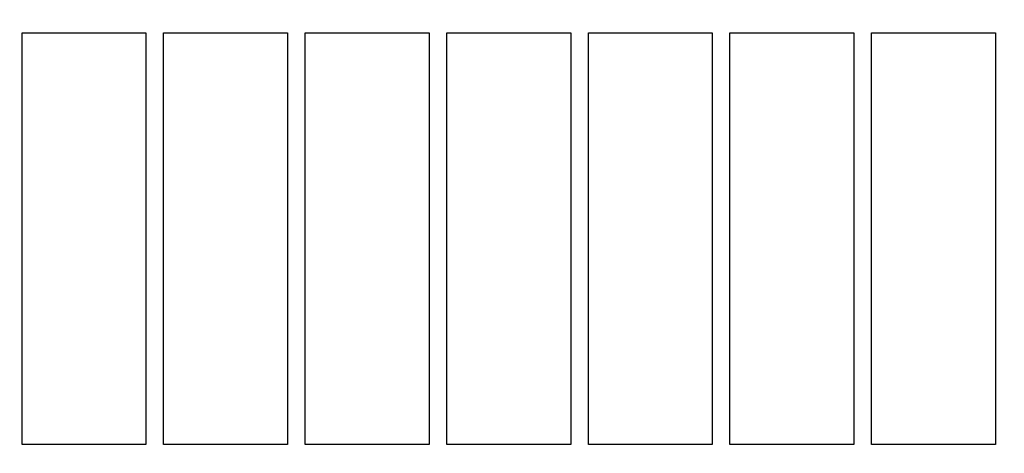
# Model space of a CAD drawing. Header units: inches. Extents: x 36 to 1719, y -84 to 1122.
# Tile 546 of 571: x 1053.04 to 1060, y 852.45 to 855.51. Entities that reach past the tile are written whole.
import ezdxf

# ---------------------------------------------------------------- set-up
doc = ezdxf.new("R2010")
doc.units = ezdxf.units.IN
doc.header["$LTSCALE"] = 48
doc.header["$MEASUREMENT"] = 0
doc.layers.add('Dimension (ANSI)', color=7, linetype='Continuous', lineweight=25)
doc.layers.add('Visible (ANSI)', color=7, linetype='Continuous', lineweight=30)
doc.styles.add('Note Text (ANSI)', font='tahoma.ttf')
doc.dimstyles.new('Architectural (ANSI)', dxfattribs={"dimscale": 48, "dimtxt": 0.125, "dimasz": 0.098425, "dimexe": 0.125, "dimexo": 0.0625, "dimgap": 0.031496, "dimtad": 0, "dimtih": 1, "dimtoh": 1, "dimdec": 4, "dimrnd": 1e-08, "dimzin": 3, "dimdsep": 46, "dimlunit": 4, "dimtxsty": 'Note Text (ANSI)', "dimcen": 0.09, "dimdle": 0.393701, "dimclrd": 256, "dimclre": 256, "dimclrt": 256, "dimadec": 0, "dimazin": 3, "dimtfac": 0.96, "dimtofl": 0, "dimtmove": 0, "dimatfit": 3, "dimfxl": 1, "dimfrac": 2, "dimtolj": 1, "dimtzin": 12, "dimlwd": -1, "dimlwe": -1, "dimarcsym": 0})

# ---------------------------------------------------------------- blocks, each defined once
blk = doc.blocks.new('*D17')
at = {"layer": 'Defpoints', "color": 0, "transparency": 16777216}
for p in [(1035.9177, 896.4914), (1035.9177, 760.4914), (1124.1195, 760.4914)]:
    blk.add_point(p, dxfattribs=at)
at = {"layer": 'Dimension (ANSI)', "transparency": 16777216}
for p, q in [((1038.9177, 896.4914), (1130.1195, 896.4914)), ((1124.1195, 891.767), (1124.1195, 835.0133)), ((1124.1195, 765.2158), (1124.1195, 825.9695)), ((1038.9177, 760.4914), (1130.1195, 760.4914))]:
    blk.add_line(p, q, dxfattribs=at)
for points in [[(1123.3321, 891.767), (1124.9069, 891.767), (1124.1195, 896.4914)], [(1123.3321, 765.2158), (1124.9069, 765.2158), (1124.1195, 760.4914)]]:
    blk.add_solid(points, dxfattribs=at)
at = {"layer": 'Dimension (ANSI)', "transparency": 16777216, "insert": (1114.0215, 833.5015), "char_height": 6, "attachment_point": 1, "style": 'Note Text (ANSI)'}
blk.add_mtext('\\A1;11\'-4"', dxfattribs=at)

msp = doc.modelspace()

# ---------------------------------------------------------------- linework, layer by layer
at = {"layer": 'Visible (ANSI)'}
for p, q in [((1053.06018, 852.5089), (1053.06018, 855.41515)), ((1053.06018, 855.41515), (1053.93518, 855.41515)), ((1053.93518, 855.41515), (1053.93518, 852.5089)), ((1054.06018, 852.5089), (1054.06018, 855.41515)), ((1054.06018, 855.41515), (1054.93518, 855.41515)), ((1054.93518, 855.41515), (1054.93518, 852.5089)), ((1055.06018, 852.5089), (1055.06018, 855.41515)), ((1055.06018, 855.41515), (1055.93518, 855.41515)), ((1055.93518, 855.41515), (1055.93518, 852.5089)), ((1056.06018, 852.5089), (1056.06018, 855.41515)), ((1056.06018, 855.41515), (1056.93518, 855.41515)), ((1056.93518, 855.41515), (1056.93518, 852.5089)), ((1057.06018, 852.5089), (1057.06018, 855.41515)), ((1057.06018, 855.41515), (1057.93518, 855.41515)), ((1057.93518, 855.41515), (1057.93518, 852.5089)), ((1058.06018, 852.5089), (1058.06018, 855.41515)), ((1058.06018, 855.41515), (1058.93518, 855.41515)), ((1058.93518, 855.41515), (1058.93518, 852.5089)), ((1059.06018, 852.5089), (1059.06018, 855.41515)), ((1059.06018, 855.41515), (1059.93518, 855.41515)), ((1059.93518, 855.41515), (1059.93518, 852.5089)), ((1053.93518, 852.5089), (1053.06018, 852.5089)), ((1054.93518, 852.5089), (1054.06018, 852.5089)), ((1055.93518, 852.5089), (1055.06018, 852.5089)), ((1056.93518, 852.5089), (1056.06018, 852.5089)), ((1057.93518, 852.5089), (1057.06018, 852.5089)), ((1058.93518, 852.5089), (1058.06018, 852.5089)), ((1059.93518, 852.5089), (1059.06018, 852.5089))]:
    msp.add_line(p, q, dxfattribs=at)

# ---------------------------------------------------------------- dimensions: what is measured, and where the dimension line sits
at = {"layer": 'Dimension (ANSI)'}
dim = msp.add_linear_dim(base=(1124.11953, 760.4914), p1=(1035.91768, 896.4914), p2=(1035.91768, 760.4914), angle=90, dimstyle='Architectural (ANSI)', override={"dimgap": 0.031496, "dimdec": 4, "dimlfac": 1, "dimtol": 0, "dimlim": 0, "dimtp": 0, "dimtm": 0, "dimtdec": 2, "dimatfit": 1}, dxfattribs=at)
dim.commit()
dim.dimension.update_dxf_attribs({"geometry": '*D17', "text_midpoint": (1124.11953, 830.4914), "dimtype": 160})

doc.saveas('drawing.dxf')
